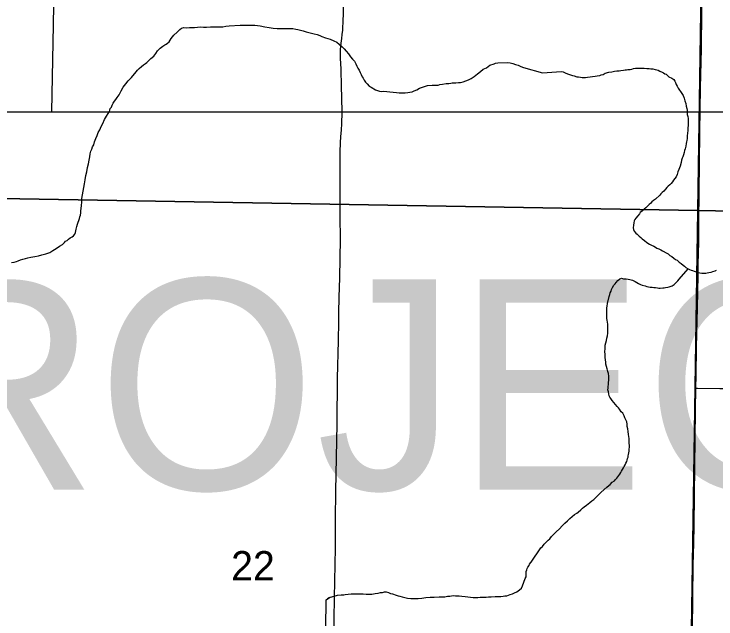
# Model space of a CAD drawing. Extents: x 2.4 to 73.1, y 4.5 to 25.6.
# Drawn here: x 44.554 to 45.055, y 19.804 to 20.235 of the extents above; entities that cross this region are included whole.
import ezdxf

# ---------------------------------------------------------------- set-up
doc = ezdxf.new("R2010")
doc.units = 0
for name, color, linetype in [('GM_X_Minor_River', 7, 'Continuous'), ('GM_X_Section', 7, 'Continuous'), ('GM_X_Section_Text', 7, 'Continuous'), ('GM_X_Township_Road', 7, 'Continuous'), ('SH_Text', 7, 'Continuous')]:
    doc.layers.add(name, color=color, linetype=linetype)

msp = doc.modelspace()

# ---------------------------------------------------------------- linework, layer by layer
at = {"layer": 'GM_X_Minor_River'}
for points in [[(44.62216, 20.16544), (44.62257, 20.16638), (44.62278, 20.16752), (44.62357, 20.16864), (44.62417, 20.16996), (44.62496, 20.17127), (44.62594, 20.17276), (44.62673, 20.17389), (44.62771, 20.17538), (44.62909, 20.17744), (44.63048, 20.18007), (44.63206, 20.18269), (44.63383, 20.18512), (44.63559, 20.18736), (44.63792, 20.18978), (44.64124, 20.1937), (44.64222, 20.19481), (44.64339, 20.19612), (44.64513, 20.19741), (44.64649, 20.19871), (44.64784, 20.19963), (44.64881, 20.20036), (44.65016, 20.20147), (44.65172, 20.20315), (44.65385, 20.20481), (44.65522, 20.20668), (44.6566, 20.20874), (44.65835, 20.2106), (44.66029, 20.21207), (44.66164, 20.21299), (44.6626, 20.21354), (44.66356, 20.21409), (44.66473, 20.21501), (44.6663, 20.21745), (44.66807, 20.21988), (44.6704, 20.2221), (44.67234, 20.22396), (44.6735, 20.22488), (44.67522, 20.22522), (44.67731, 20.22518), (44.67922, 20.22532), (44.68093, 20.22528), (44.68283, 20.22543), (44.68492, 20.22558), (44.68702, 20.22572), (44.6893, 20.22567), (44.69139, 20.22562), (44.69424, 20.22575), (44.69634, 20.2257), (44.69862, 20.22584), (44.7009, 20.22579), (44.70318, 20.22592), (44.70528, 20.22626), (44.70757, 20.22658), (44.71556, 20.22697), (44.71842, 20.2271), (44.72165, 20.22703), (44.72602, 20.22693), (44.72962, 20.22647), (44.73303, 20.22582), (44.73606, 20.22537), (44.7389, 20.22493), (44.74175, 20.22468), (44.74441, 20.22462), (44.7465, 20.22457), (44.74859, 20.22471), (44.75087, 20.22466), (44.75296, 20.22462), (44.75523, 20.22418), (44.75656, 20.22396), (44.75845, 20.22354), (44.76034, 20.22293), (44.76242, 20.22231), (44.76449, 20.2217), (44.76639, 20.22127), (44.76828, 20.22085), (44.77035, 20.22024), (44.77224, 20.21962), (44.77375, 20.21902), (44.7762, 20.21801), (44.7796, 20.21699), (44.78223, 20.21579), (44.7843, 20.21479), (44.78617, 20.21342), (44.78804, 20.21186), (44.78952, 20.21012), (44.791, 20.20856), (44.79267, 20.20663), (44.79414, 20.2045), (44.79562, 20.20276), (44.79692, 20.2014), (44.79783, 20.19948), (44.79874, 20.19775), (44.79947, 20.19622), (44.8002, 20.19487), (44.80112, 20.19333), (44.80165, 20.1918), (44.80238, 20.19026), (44.80311, 20.18911), (44.80384, 20.18776), (44.80476, 20.18641)], [(44.80476, 20.18641), (44.80606, 20.18505), (44.80736, 20.1835), (44.80886, 20.18271), (44.81205, 20.18093), (44.81337, 20.18052), (44.81488, 20.17991), (44.81621, 20.17969), (44.81773, 20.17985), (44.82001, 20.1798), (44.82229, 20.17956), (44.82456, 20.17913), (44.82703, 20.17888), (44.82874, 20.17884), (44.83083, 20.1788), (44.8331, 20.17874), (44.83501, 20.17889), (44.83654, 20.17924), (44.83807, 20.17958), (44.8396, 20.18012), (44.84133, 20.18084), (44.84345, 20.18212), (44.84613, 20.18301), (44.849, 20.18389), (44.85243, 20.1842), (44.85433, 20.18416), (44.85566, 20.18413), (44.85661, 20.18429), (44.85795, 20.18464), (44.85986, 20.18498), (44.86234, 20.18531), (44.86424, 20.18545), (44.86558, 20.18561), (44.86672, 20.18578), (44.86768, 20.18594), (44.8692, 20.18591), (44.8711, 20.18606), (44.87263, 20.18621), (44.87453, 20.18655), (44.87645, 20.18727), (44.87837, 20.18798), (44.8803, 20.18908), (44.88242, 20.19036), (44.88474, 20.19221), (44.88687, 20.19387), (44.8888, 20.19554), (44.89111, 20.19662), (44.89362, 20.19847), (44.8965, 20.19954), (44.89765, 20.1999), (44.89918, 20.20024), (44.90583, 20.20028), (44.90792, 20.20005), (44.91, 20.19962), (44.91189, 20.19901), (44.91377, 20.19839), (44.91566, 20.19759), (44.91754, 20.19679), (44.93116, 20.19305)], [(44.93116, 20.19305), (44.94427, 20.1939), (44.94579, 20.1937), (44.94769, 20.19275), (44.94959, 20.19198), (44.95111, 20.1916), (44.95244, 20.19102), (44.95377, 20.19083), (44.95548, 20.19026), (44.95681, 20.19006), (44.95814, 20.18987), (44.95928, 20.18967), (44.96062, 20.18967), (44.96176, 20.18967), (44.96309, 20.18985), (44.9686, 20.1906), (44.97012, 20.19078), (44.97184, 20.19116), (44.97298, 20.19154), (44.97431, 20.19191), (44.97583, 20.19267), (44.9783, 20.19342), (44.9804, 20.1938), (44.9823, 20.19417), (44.9842, 20.19436), (44.98572, 20.19454), (44.98705, 20.19473), (44.98876, 20.19491), (44.9901, 20.1951), (44.99105, 20.1951), (44.992, 20.19529), (44.99371, 20.19547), (44.99485, 20.19566), (44.99599, 20.19603), (44.99732, 20.19622), (44.99866, 20.19641), (45.00037, 20.1964), (45.00189, 20.1964), (45.0036, 20.19639), (45.0055, 20.1962), (45.00721, 20.196), (45.00835, 20.19581), (45.00968, 20.19581), (45.01139, 20.19542), (45.01253, 20.19523), (45.01348, 20.19484), (45.01481, 20.19427), (45.01652, 20.19351), (45.01747, 20.19293), (45.01842, 20.19236), (45.01937, 20.19198), (45.02127, 20.19007), (45.02336, 20.1893), (45.02469, 20.18835), (45.02545, 20.18702), (45.02583, 20.18607), (45.02639, 20.18473), (45.02715, 20.1834), (45.02772, 20.18207), (45.03038, 20.17826), (45.03133, 20.17674), (45.03208, 20.17483), (45.03265, 20.17312), (45.03322, 20.17122), (45.03359, 20.16932), (45.03397, 20.1676), (45.03416, 20.16646), (45.03435, 20.16513), (45.03434, 20.16342), (45.03472, 20.1619), (45.03491, 20.16038), (45.03491, 20.15943), (45.03491, 20.15848), (45.0349, 20.15696), (45.0349, 20.15544), (45.03471, 20.15373), (45.0347, 20.15182), (45.03451, 20.15011), (45.03432, 20.14821), (45.03431, 20.14631), (45.03393, 20.14479), (45.03374, 20.14384), (45.03355, 20.14251), (45.03335, 20.14061), (45.03278, 20.1389), (45.0324, 20.13758), (45.03202, 20.13624), (45.03163, 20.13454), (45.03106, 20.13321), (45.03068, 20.13207), (45.0303, 20.13074), (45.02991, 20.12903), (45.02915, 20.12656), (45.02838, 20.12409), (45.02762, 20.12238), (45.02704, 20.12048), (45.02628, 20.11896), (45.02533, 20.11764)], [(44.55225, 20.05779), (44.55435, 20.05813), (44.55588, 20.05847), (44.55703, 20.05901), (44.55876, 20.05974), (44.56048, 20.06027), (44.56239, 20.0606), (44.56411, 20.06113), (44.56621, 20.06166), (44.56889, 20.06217), (44.57156, 20.06249), (44.57404, 20.06319), (44.57691, 20.06389), (44.5796, 20.06497), (44.58191, 20.06624), (44.58422, 20.06771), (44.58654, 20.06937), (44.58885, 20.07065), (44.59021, 20.07194), (44.59099, 20.07288), (44.59195, 20.07343), (44.59312, 20.07454), (44.59428, 20.07546), (44.59562, 20.076), (44.59659, 20.07674), (44.59757, 20.07805), (44.59798, 20.07918), (44.59819, 20.08031), (44.5986, 20.08163), (44.59884, 20.08353), (44.59944, 20.08503), (44.60086, 20.08918), (44.60108, 20.09031), (44.60149, 20.09164), (44.60171, 20.09315), (44.60175, 20.09467), (44.60198, 20.09637), (44.60221, 20.09846), (44.60246, 20.10073), (44.60252, 20.10339), (44.60296, 20.10604), (44.6034, 20.10869), (44.60384, 20.11134), (44.60447, 20.11398), (44.60491, 20.11663), (44.60536, 20.11985), (44.60599, 20.1225), (44.60663, 20.12552), (44.60726, 20.12817), (44.60769, 20.13063), (44.60813, 20.13309), (44.60855, 20.13516), (44.60898, 20.13706), (44.60958, 20.13856), (44.61019, 20.14026), (44.61099, 20.14176), (44.6116, 20.14383), (44.61261, 20.14628), (44.61342, 20.14835), (44.61422, 20.15042), (44.61541, 20.15249), (44.61641, 20.15474), (44.61741, 20.157), (44.6188, 20.15963), (44.62019, 20.16207), (44.62119, 20.16413), (44.62216, 20.16544)], [(45.02533, 20.11764), (45.02457, 20.1165), (45.0238, 20.11536), (45.02285, 20.11422), (45.0219, 20.11327), (45.02075, 20.11213), (45.0198, 20.11119), (45.01885, 20.11005), (45.01752, 20.10872), (45.01637, 20.10778), (45.01542, 20.10664), (45.01466, 20.10569), (45.01161, 20.10304), (45.01028, 20.1019), (45.00914, 20.10114), (45.00837, 20.1002), (45.00723, 20.09925), (45.00628, 20.09811), (45.00476, 20.09678), (45.00361, 20.09584), (45.00228, 20.09451), (45.00076, 20.09337), (45.00019, 20.09242), (44.99904, 20.0911), (44.99771, 20.08939), (44.99695, 20.08844), (44.99656, 20.08749), (44.99618, 20.08616), (44.99599, 20.08445), (44.99579, 20.08255), (44.99598, 20.08141), (44.99655, 20.08008), (44.99769, 20.07874), (44.99864, 20.07798), (44.99997, 20.07665), (45.00111, 20.07569), (45.00206, 20.07474), (45.00376, 20.07341), (45.00547, 20.07207), (45.00737, 20.07092), (45.00889, 20.07016), (45.01041, 20.0694), (45.01174, 20.06863), (45.01269, 20.06806), (45.01402, 20.06748), (45.01535, 20.06672), (45.01668, 20.06615), (45.01972, 20.06443), (45.02067, 20.06385), (45.022, 20.06271), (45.02333, 20.06195), (45.02466, 20.06099), (45.02599, 20.06004), (45.02713, 20.05946), (45.02865, 20.05813), (45.02998, 20.05699), (45.0313, 20.05584), (45.03244, 20.05508), (45.03339, 20.05412), (45.03491, 20.05336), (45.03586, 20.05279), (45.037, 20.0524), (45.03795, 20.05202), (45.03928, 20.05164), (45.04061, 20.05125), (45.04194, 20.05068), (45.04327, 20.05048), (45.0446, 20.05029), (45.04632, 20.05029), (45.04746, 20.05028), (45.0486, 20.05047), (45.04974, 20.05066), (45.05126, 20.05084), (45.05259, 20.05141), (45.05411, 20.05178), (45.05526, 20.05235)], [(44.97586, 19.99004), (44.97567, 19.99213), (44.97548, 19.99422), (44.97568, 19.99612), (44.97568, 19.99783), (44.97587, 19.99897), (44.97626, 20.00049), (44.97664, 20.0022), (44.97702, 20.00391), (44.97741, 20.00562), (44.9776, 20.00752), (44.9776, 20.00923), (44.9776, 20.01056), (44.97761, 20.01246), (44.97761, 20.01379), (44.97724, 20.01664), (44.97705, 20.01779), (44.97705, 20.01912), (44.97705, 20.02064), (44.97705, 20.02197), (44.97706, 20.02539), (44.97725, 20.02672), (44.97745, 20.02862), (44.9786, 20.03356), (44.97898, 20.03489), (44.97936, 20.03622), (44.97993, 20.03736), (44.98032, 20.0385), (44.98108, 20.04001), (44.98203, 20.04153), (44.9828, 20.04267), (44.98356, 20.04362), (44.9847, 20.04495), (44.98622, 20.04608), (44.98737, 20.04665), (44.98889, 20.04626), (44.99079, 20.04607), (44.99212, 20.04588), (44.99345, 20.04568), (44.99516, 20.0453), (44.99611, 20.04472), (44.99725, 20.04415), (44.99839, 20.04358), (44.99953, 20.04281), (45.00105, 20.04205), (45.00219, 20.04167), (45.00428, 20.04109), (45.00542, 20.04071), (45.00656, 20.04051), (45.00789, 20.04032), (45.00922, 20.04032), (45.01036, 20.03993), (45.01169, 20.03993), (45.01302, 20.03973), (45.01397, 20.03954), (45.01492, 20.03954), (45.01682, 20.03972), (45.01778, 20.03972), (45.01873, 20.03991), (45.02044, 20.04009), (45.02139, 20.04047), (45.02348, 20.04123), (45.02501, 20.04217), (45.02615, 20.04331), (45.02748, 20.04464), (45.02862, 20.04596), (45.03491, 20.05336)], [(44.92307, 19.84412), (44.92979, 19.85445), (44.93112, 19.8554), (44.93226, 19.85691), (44.93322, 19.85786), (44.93512, 19.85976), (44.93626, 19.86089), (44.9376, 19.86241), (44.93912, 19.86412), (44.94084, 19.86582), (44.94312, 19.86791), (44.94503, 19.86999), (44.94693, 19.87189), (44.94884, 19.87359), (44.95055, 19.8753), (44.95227, 19.87682), (44.95379, 19.87814), (44.9555, 19.87909), (44.95645, 19.87985), (44.95836, 19.88136), (44.95969, 19.88269), (44.96083, 19.88363), (44.96236, 19.88477), (44.96369, 19.88572), (44.96483, 19.88666), (44.96617, 19.8878), (44.96769, 19.88894), (44.96902, 19.89026), (44.97036, 19.8914), (44.9715, 19.89273), (44.97302, 19.89405), (44.97702, 19.89765), (44.97835, 19.89879), (44.97931, 19.89955), (44.98083, 19.90107), (44.98235, 19.9022), (44.98312, 19.90315), (44.98407, 19.9041), (44.9854, 19.90599), (44.98617, 19.90694), (44.98693, 19.90808), (44.9875, 19.90903), (44.98807, 19.91017), (44.98884, 19.91131), (44.98941, 19.91245), (44.98998, 19.91358), (44.99055, 19.91472), (44.99113, 19.91586), (44.99151, 19.91681), (44.9917, 19.91795), (44.99208, 19.9189), (44.99227, 19.91985), (44.99247, 19.92099), (44.99266, 19.92213), (44.99285, 19.92327), (44.99285, 19.9246), (44.99305, 19.92612), (44.99305, 19.92745), (44.99286, 19.92878), (44.99286, 19.9303), (44.99287, 19.9322), (44.99249, 19.93506), (44.99211, 19.93734), (44.99193, 19.93924), (44.99155, 19.94095), (44.99155, 19.94247), (44.99118, 19.94418), (44.99061, 19.94552), (44.98985, 19.94704), (44.98928, 19.94837), (44.98834, 19.95027), (44.9872, 19.95142), (44.98606, 19.95313), (44.9853, 19.95427), (44.98435, 19.95523), (44.98188, 19.95809), (44.98075, 19.95942), (44.9798, 19.96075), (44.97904, 19.96171), (44.97866, 19.96266), (44.97828, 19.96418), (44.9781, 19.9657), (44.97772, 19.96703), (44.97791, 19.96817), (44.97791, 19.9695), (44.9781, 19.97083), (44.97811, 19.97216), (44.9783, 19.97387), (44.9783, 19.97482), (44.97831, 19.97672), (44.97812, 19.97863), (44.97774, 19.98015), (44.97717, 19.98205), (44.97661, 19.98376), (44.97623, 19.98528), (44.97623, 19.9868), (44.97604, 19.98833), (44.97586, 19.99004)], [(44.77684, 19.81721), (44.77916, 19.81887), (44.77781, 19.81795), (44.77916, 19.81887), (44.7849, 19.82064), (44.78757, 19.82077), (44.78928, 19.82092), (44.79024, 19.82109), (44.79252, 19.82142), (44.79462, 19.82156), (44.79804, 19.82167), (44.8007, 19.82161), (44.80317, 19.82156), (44.80526, 19.82132), (44.80735, 19.82128), (44.80944, 19.82142), (44.81173, 19.82175), (44.81383, 19.82208), (44.81555, 19.82242), (44.81688, 19.82258), (44.81841, 19.82293), (44.81956, 19.82309), (44.82125, 19.82248), (44.82276, 19.82188), (44.82409, 19.82166), (44.82673, 19.82065), (44.82805, 19.82024), (44.82937, 19.81983), (44.83088, 19.81942), (44.83277, 19.81899), (44.83485, 19.81857), (44.83713, 19.81833), (44.83979, 19.81827), (44.84245, 19.81821), (44.84493, 19.81853), (44.84798, 19.81884), (44.85103, 19.81915), (44.85388, 19.81928), (44.8573, 19.81939), (44.85939, 19.81934), (44.8613, 19.81949), (44.86321, 19.81983), (44.86492, 19.81998), (44.86626, 19.82014), (44.86778, 19.8203), (44.86911, 19.82026), (44.87006, 19.82024), (44.87158, 19.82021), (44.87348, 19.81998), (44.87594, 19.81973), (44.87784, 19.8195), (44.87974, 19.81927), (44.88163, 19.81903), (44.88334, 19.819), (44.88505, 19.81896), (44.88658, 19.81911), (44.88791, 19.81927), (44.88924, 19.81924), (44.89095, 19.8192), (44.89247, 19.81936), (44.89457, 19.8195), (44.89742, 19.81963), (44.89971, 19.81977), (44.90142, 19.81973), (44.90294, 19.81988), (44.90428, 19.82004), (44.90561, 19.8202), (44.90676, 19.82056), (44.9081, 19.8211), (44.90964, 19.82163), (44.91117, 19.82236), (44.91271, 19.82289), (44.91464, 19.82437), (44.916, 19.82567), (44.91679, 19.82717), (44.91862, 19.83245), (44.91942, 19.83376), (44.91946, 19.83566), (44.9195, 19.83756), (44.91991, 19.83869), (44.92012, 19.83963), (44.92052, 19.84057), (44.9215, 19.84188), (44.9219, 19.84282), (44.92269, 19.84394), (44.92307, 19.84412)], [(44.67884, 19.69596), (44.77544, 19.69721), (44.77684, 19.81721)]]:
    msp.add_lwpolyline(points, dxfattribs=at)
at = {"layer": 'GM_X_Section'}
for points in [[(44.5387, 20.60519), (45.04954, 20.59792), (45.04195, 20.09478), (44.53042, 20.10376)], [(45.55903, 20.58659), (45.54977, 20.08538), (45.04195, 20.09478), (45.04954, 20.59792)], [(44.53042, 20.10376), (45.04195, 20.09478), (45.03435, 19.59107), (44.52379, 19.59907)], [(45.54977, 20.08538), (45.54053, 19.58474), (45.03435, 19.59107), (45.04195, 20.09478)]]:
    msp.add_lwpolyline(points, close=True, dxfattribs=at)
at = {"layer": 'GM_X_Township_Road'}
for points in [[(45.04041, 19.96825), (45.04058, 19.9773), (45.04098, 19.99749), (45.04166, 20.02545), (45.04206, 20.04876), (45.04215, 20.05653), (45.04246, 20.0722), (45.04268, 20.09525), (45.04278, 20.09988), (45.04288, 20.1092), (45.043, 20.12785), (45.04327, 20.15115), (45.04386, 20.18223), (45.04437, 20.2102), (45.04481, 20.23662), (45.04553, 20.27546), (45.0461, 20.3081), (45.04671, 20.34607)], [(44.5811, 20.16526), (44.58227, 20.22722), (44.58276, 20.25519), (44.58314, 20.27227), (44.58365, 20.30334), (44.58382, 20.31733), (44.5841, 20.32966)], [(44.78589, 20.02183), (44.78609, 20.03298), (44.78647, 20.04682), (44.78692, 20.07459), (44.7868, 20.09023), (44.78672, 20.1042), (44.7867, 20.12127), (44.78677, 20.13678), (44.78694, 20.14317), (44.78719, 20.1476), (44.78765, 20.15214), (44.78798, 20.15686), (44.78814, 20.16462), (44.78796, 20.17549), (44.78775, 20.18325), (44.7874, 20.19566), (44.7871, 20.20342), (44.78705, 20.20963), (44.7872, 20.21167), (44.78744, 20.21421), (44.78799, 20.21757), (44.7883, 20.22024), (44.78861, 20.22347), (44.789, 20.23102), (44.78909, 20.23422), (44.78921, 20.24042)], [(44.77935, 19.59485), (44.77941, 19.59826), (44.77968, 19.61535), (44.78108, 19.71629), (44.78144, 19.74269), (44.78283, 19.81878), (44.78332, 19.85444), (44.78346, 19.87473), (44.78368, 19.89479), (44.78459, 19.94268), (44.78497, 19.97534), (44.78556, 20.00199), (44.78578, 20.01575), (44.78589, 20.02183)], [(45.03463, 19.59106), (45.0348, 19.59968), (45.03537, 19.63387), (45.0362, 19.68204), (45.0366, 19.71002), (45.0377, 19.77217), (45.03832, 19.8188), (45.03858, 19.8421), (45.03902, 19.85764), (45.03923, 19.87007), (45.03947, 19.89182), (45.04011, 19.95243), (45.04041, 19.96825)], [(45.04041, 19.96825), (45.04156, 19.96823), (45.05753, 19.96796), (45.07322, 19.96789), (45.11517, 19.9672), (45.16316, 19.96651), (45.19247, 19.966), (45.21746, 19.96548), (45.24398, 19.96531), (45.30135, 19.96428), (45.35565, 19.96315), (45.40382, 19.96219), (45.42881, 19.96176), (45.4657, 19.96116), (45.50142, 19.96046), (45.53552, 19.95977), (45.54517, 19.95959), (45.54734, 19.95956)]]:
    msp.add_lwpolyline(points, dxfattribs=at)
at = {"layer": 'SH_Text'}
msp.add_lwpolyline([(45.17346, 19.54109), (43.56201, 19.54109), (43.56201, 20.16526), (45.17346, 20.16526)], close=True, dxfattribs=at)

# ---------------------------------------------------------------- texts
at = {"layer": 'GM_X_Section_Text'}
msp.add_text('22', height=0.020928, rotation=0, dxfattribs=at).set_placement((44.70901, 19.83111))
at = {"layer": 'SH_Text'}
msp.add_text('BEGIN PROJECT', height=0.1499997, rotation=360, dxfattribs=at).set_placement((43.65505, 19.89584))

doc.saveas('drawing.dxf')
